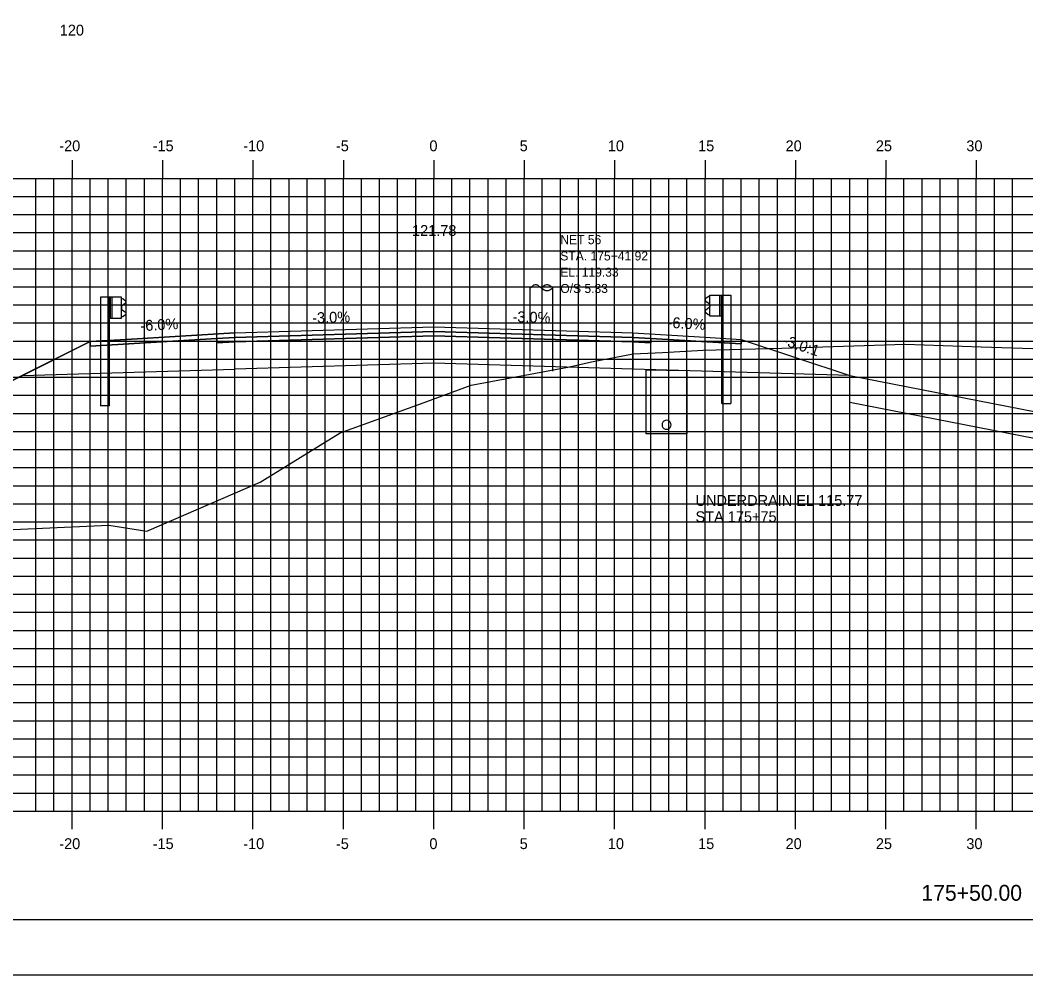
# Model space of a CAD drawing. Extents: x 850598 to 870284, y 366541 to 366651.
# Drawn here: x 857946 to 858001.6, y 366541.2 to 366594 of the extents above; entities that cross this region are included whole.
import ezdxf

# ---------------------------------------------------------------- set-up
doc = ezdxf.new("R2010")
doc.units = 0
for name, color, linetype in [('ANNOTATION', 7, 'Continuous'), ('BORDER', 7, 'Continuous'), ('D_Drainage_RipRap', 7, 'Continuous'), ('D_Drainage_Underdrain', 7, 'Continuous'), ('D_Drainage_Underdrain_06in', 7, 'Continuous'), ('D_Guardrail_Beam_Lt', 7, 'Continuous'), ('D_Guardrail_Beam_Rt', 7, 'Continuous'), ('D_Roadway_Centerline', 7, 'Continuous'), ('D_Roadway_Centerline_Text', 7, 'Continuous'), ('D_Roadway_Edge_Shoulder', 7, 'Continuous'), ('D_Roadway_Edge_TW', 7, 'Continuous'), ('D_Roadway_Pavement', 7, 'Continuous'), ('D_Roadway_SlopeLines', 7, 'Continuous'), ('D_Roadway_SubGrade', 7, 'Continuous'), ('D_Text_Monospaced', 7, 'Continuous'), ('H_V ANNOTATION', 7, 'Continuous'), ('MAJOR', 7, 'Continuous'), ('MINOR', 7, 'Continuous'), ('PLOT BOUNDARY', 7, 'Continuous'), ('S_Roadway_Centerline', 7, 'Continuous'), ('S_Utilities_Pole_Power', 7, 'Continuous')]:
    doc.layers.add(name, color=color, linetype=linetype)

msp = doc.modelspace()

# ---------------------------------------------------------------- linework, layer by layer
at = {"layer": 'BORDER'}
msp.add_line((857923.863, 366544.225), (858083.863, 366544.225), dxfattribs=at)
at = {"layer": 'D_Drainage_RipRap'}
msp.add_lwpolyline([(858068.863, 366556.002), (858049.537, 366559.775), (858048.675, 366561.725), (857991.863, 366572.819), (857991.863, 366574.319), (858048.675, 366563.225), (858068.863, 366559.283)], close=True, dxfattribs=at)
at = {"layer": 'D_Drainage_Underdrain'}
msp.add_lwpolyline([(857982.863, 366574.597), (857982.863, 366571.096), (857980.613, 366571.096), (857980.613, 366574.642)], close=True, dxfattribs=at)
at = {"layer": 'D_Drainage_Underdrain_06in'}
msp.add_lwpolyline([(857981.738, 366571.846), (857981.661, 366571.834), (857981.591, 366571.799), (857981.536, 366571.743), (857981.5, 366571.674), (857981.488, 366571.596), (857981.5, 366571.519), (857981.536, 366571.449), (857981.591, 366571.394), (857981.661, 366571.359), (857981.738, 366571.346), (857981.815, 366571.359), (857981.885, 366571.394), (857981.94, 366571.449), (857981.976, 366571.519), (857981.988, 366571.596), (857981.976, 366571.674), (857981.94, 366571.743), (857981.885, 366571.799), (857981.815, 366571.834)], close=True, dxfattribs=at)
at = {"layer": 'D_Guardrail_Beam_Lt'}
for p, q in [((857950.434, 366578.652), (857950.434, 366572.652)), ((857950.905, 366578.652), (857950.434, 366578.652)), ((857951.592, 366578.652), (857950.905, 366578.652)), ((857950.905, 366578.652), (857950.905, 366577.485)), ((857950.967, 366578.652), (857950.967, 366577.485)), ((857951.071, 366578.652), (857951.071, 366577.485)), ((857951.592, 366577.485), (857951.592, 366578.652)), ((857951.592, 366578.578), (857951.665, 366578.565)), ((857951.826, 366578.315), (857951.63, 366578.179)), ((857951.682, 366578.558), (857951.826, 366578.458)), ((857951.597, 366578.114), (857951.597, 366578.023)), ((857951.63, 366577.959), (857951.826, 366577.823)), ((857951.826, 366577.68), (857951.682, 366577.58)), ((857950.905, 366577.485), (857951.592, 366577.485)), ((857950.925, 366572.652), (857950.925, 366577.485)), ((857951.665, 366577.573), (857951.592, 366577.56)), ((857950.925, 366572.652), (857950.434, 366572.652))]:
    msp.add_line(p, q, dxfattribs=at)
for centre, major_axis, start_param, end_param in [((857951.675, 366578.114), (-0.0789, 0), 5.323254, 6.283185), ((857951.658, 366578.524), (0.0417, 0), 0.959931, 1.396263), ((857951.775, 366578.386), (0.0877, 0), 5.323254, 7.243116), ((857951.675, 366578.023), (-0.0789, 0), 6.283185, 7.243116), ((857951.775, 366577.751), (0.0877, 0), 5.323254, 7.243116), ((857951.658, 366577.614), (0.0417, 0), 4.886922, 5.323254)]:
    msp.add_ellipse(centre, major_axis=major_axis, ratio=0.995501, start_param=start_param, end_param=end_param, dxfattribs=at)
at = {"layer": 'D_Guardrail_Beam_Rt'}
for p, q in [((857984.134, 366578.698), (857984.06, 366578.685)), ((857984.134, 366578.772), (857984.821, 366578.772)), ((857984.134, 366577.605), (857984.134, 366578.772)), ((857984.655, 366578.772), (857984.655, 366577.605)), ((857984.759, 366578.772), (857984.759, 366577.605)), ((857984.821, 366578.772), (857985.292, 366578.772)), ((857984.821, 366578.772), (857984.821, 366577.605)), ((857985.292, 366578.772), (857985.292, 366572.772)), ((857984.044, 366578.678), (857983.9, 366578.578)), ((857983.9, 366578.435), (857984.096, 366578.299)), ((857984.129, 366578.234), (857984.129, 366578.143)), ((857984.096, 366578.079), (857983.9, 366577.943)), ((857983.9, 366577.8), (857984.044, 366577.7)), ((857984.06, 366577.693), (857984.134, 366577.68)), ((857984.821, 366577.605), (857984.134, 366577.605)), ((857984.8, 366572.772), (857984.8, 366577.605)), ((857984.8, 366572.772), (857985.292, 366572.772))]:
    msp.add_line(p, q, dxfattribs=at)
for centre, major_axis, start_param, end_param in [((857983.951, 366578.506), (-0.0877, 0), 5.323254, 7.243116), ((857984.068, 366578.644), (-0.0417, 0), 4.886922, 5.323254), ((857984.05, 366578.234), (0.0789, 0), 0, 0.959931), ((857984.05, 366578.143), (0.0789, 0), 5.323254, 6.283185), ((857983.951, 366577.871), (-0.0877, 0), 5.323254, 7.243116), ((857984.068, 366577.734), (-0.0417, 0), 0.959931, 1.396263)]:
    msp.add_ellipse(centre, major_axis=major_axis, ratio=0.995501, start_param=start_param, end_param=end_param, dxfattribs=at)
at = {"layer": 'D_Roadway_Centerline'}
msp.add_lwpolyline([(857930.983, 366566.759), (857939.863, 366571.199), (857946.118, 366574.326), (857949.863, 366576.199), (857951.863, 366576.319), (857957.863, 366576.679), (857968.863, 366577.009), (857979.863, 366576.679), (857983.863, 366576.439), (857985.863, 366576.319), (857991.863, 366574.319), (858048.675, 366563.225), (858068.863, 366559.283)], dxfattribs=at)
at = {"layer": 'D_Roadway_Edge_Shoulder'}
for points in [[(857957.863, 366576.679), (857951.863, 366576.319), (857951.863, 366576.319), (857949.863, 366576.199), (857949.863, 366575.949), (857956.863, 366576.369), (857957.863, 366576.429)], [(857979.863, 366576.679), (857983.863, 366576.439), (857983.863, 366576.439), (857985.863, 366576.319), (857985.863, 366576.069), (857980.863, 366576.369), (857979.863, 366576.429)]]:
    msp.add_lwpolyline(points, close=True, dxfattribs=at)
at = {"layer": 'D_Roadway_Edge_TW'}
msp.add_lwpolyline([(857957.863, 366576.429), (857957.863, 366576.679), (857968.863, 366577.009), (857979.863, 366576.679), (857979.863, 366576.429), (857968.863, 366576.759)], close=True, dxfattribs=at)
at = {"layer": 'D_Roadway_Pavement'}
for points in [[(857957.863, 366576.179), (857957.863, 366576.429), (857968.863, 366576.759), (857979.863, 366576.429), (857979.863, 366576.179), (857968.863, 366576.509)], [(857957.863, 366576.429), (857956.863, 366576.369), (857956.863, 366576.119), (857957.863, 366576.179)], [(857979.863, 366576.429), (857980.863, 366576.369), (857980.863, 366576.119), (857979.863, 366576.179)]]:
    msp.add_lwpolyline(points, close=True, dxfattribs=at)
at = {"layer": 'D_Roadway_SlopeLines'}
for points in [[(857949.863, 366576.199), (857939.863, 366571.199)], [(857991.863, 366574.319), (858068.863, 366559.283)]]:
    msp.add_lwpolyline(points, dxfattribs=at)
at = {"layer": 'D_Roadway_SubGrade'}
for points in [[(857957.863, 366574.679), (857957.863, 366576.179), (857968.863, 366576.509), (857979.863, 366576.179), (857979.863, 366574.679), (857968.863, 366575.009)], [(857957.863, 366576.179), (857956.863, 366576.119), (857956.863, 366576.369), (857949.863, 366575.949), (857949.863, 366576.199), (857946.118, 366574.326), (857957.863, 366574.679)], [(857979.863, 366576.179), (857980.863, 366576.119), (857980.863, 366576.369), (857985.863, 366576.069), (857985.863, 366576.319), (857991.863, 366574.319), (857979.863, 366574.679)]]:
    msp.add_lwpolyline(points, close=True, dxfattribs=at)
msp.add_lwpolyline([(857949.863, 366576.199), (857946.118, 366574.326), (857949.863, 366576.199)], dxfattribs=at)
at = {"layer": 'MAJOR'}
for p, q in [((857948.863, 366586.227), (857948.863, 366585.225)), ((857948.863, 366586.227), (857948.863, 366585.225)), ((857953.863, 366586.227), (857953.863, 366585.225)), ((857953.863, 366586.227), (857953.863, 366585.225)), ((857958.863, 366586.227), (857958.863, 366585.225)), ((857958.863, 366586.227), (857958.863, 366585.225)), ((857963.863, 366586.227), (857963.863, 366585.225)), ((857963.863, 366586.227), (857963.863, 366585.225)), ((857968.863, 366586.227), (857968.863, 366585.225)), ((857968.863, 366586.227), (857968.863, 366585.225)), ((857973.863, 366586.227), (857973.863, 366585.225)), ((857973.863, 366586.227), (857973.863, 366585.225)), ((857978.863, 366586.227), (857978.863, 366585.225)), ((857978.863, 366586.227), (857978.863, 366585.225)), ((857983.863, 366586.227), (857983.863, 366585.225)), ((857983.863, 366586.227), (857983.863, 366585.225)), ((857988.863, 366586.227), (857988.863, 366585.225)), ((857988.863, 366586.227), (857988.863, 366585.225)), ((857993.863, 366586.227), (857993.863, 366585.225)), ((857993.863, 366586.227), (857993.863, 366585.225)), ((857998.863, 366586.227), (857998.863, 366585.225)), ((857998.863, 366586.227), (857998.863, 366585.225)), ((857928.863, 366585.225), (858068.863, 366585.225)), ((857928.863, 366585.225), (858068.863, 366585.225)), ((857928.863, 366585.225), (858068.863, 366585.225)), ((857928.863, 366585.225), (858068.863, 366585.225)), ((857948.863, 366550.225), (857948.863, 366585.225)), ((857948.863, 366550.225), (857948.863, 366585.225)), ((857953.863, 366550.225), (857953.863, 366585.225)), ((857953.863, 366550.225), (857953.863, 366585.225)), ((857958.863, 366550.225), (857958.863, 366585.225)), ((857958.863, 366550.225), (857958.863, 366585.225)), ((857963.863, 366550.225), (857963.863, 366585.225)), ((857963.863, 366550.225), (857963.863, 366585.225)), ((857968.863, 366550.225), (857968.863, 366585.225)), ((857968.863, 366550.225), (857968.863, 366585.225)), ((857973.863, 366550.225), (857973.863, 366585.225)), ((857973.863, 366550.225), (857973.863, 366585.225)), ((857978.863, 366550.225), (857978.863, 366585.225)), ((857978.863, 366550.225), (857978.863, 366585.225)), ((857983.863, 366550.225), (857983.863, 366585.225)), ((857983.863, 366550.225), (857983.863, 366585.225)), ((857988.863, 366550.225), (857988.863, 366585.225)), ((857988.863, 366550.225), (857988.863, 366585.225)), ((857993.863, 366550.225), (857993.863, 366585.225)), ((857993.863, 366550.225), (857993.863, 366585.225)), ((857998.863, 366550.225), (857998.863, 366585.225)), ((857998.863, 366550.225), (857998.863, 366585.225)), ((857928.863, 366580.225), (858068.863, 366580.225)), ((857928.863, 366580.225), (858068.863, 366580.225)), ((857928.863, 366575.225), (858068.863, 366575.225)), ((857928.863, 366575.225), (858068.863, 366575.225)), ((857928.863, 366570.225), (858068.863, 366570.225)), ((857928.863, 366570.225), (858068.863, 366570.225)), ((857928.863, 366565.225), (858068.863, 366565.225)), ((857928.863, 366565.225), (858068.863, 366565.225)), ((857928.863, 366560.225), (858068.863, 366560.225)), ((857928.863, 366560.225), (858068.863, 366560.225)), ((857928.863, 366555.225), (858068.863, 366555.225)), ((857928.863, 366555.225), (858068.863, 366555.225)), ((857928.863, 366550.225), (858068.863, 366550.225)), ((857928.863, 366550.225), (858068.863, 366550.225)), ((857928.863, 366550.225), (858068.863, 366550.225)), ((857928.863, 366550.225), (858068.863, 366550.225)), ((857948.863, 366549.223), (857948.863, 366550.225)), ((857948.863, 366549.223), (857948.863, 366550.225)), ((857953.863, 366549.223), (857953.863, 366550.225)), ((857953.863, 366549.223), (857953.863, 366550.225)), ((857958.863, 366549.223), (857958.863, 366550.225)), ((857958.863, 366549.223), (857958.863, 366550.225)), ((857963.863, 366549.223), (857963.863, 366550.225)), ((857963.863, 366549.223), (857963.863, 366550.225)), ((857968.863, 366549.223), (857968.863, 366550.225)), ((857968.863, 366549.223), (857968.863, 366550.225)), ((857973.863, 366549.223), (857973.863, 366550.225)), ((857973.863, 366549.223), (857973.863, 366550.225)), ((857978.863, 366549.223), (857978.863, 366550.225)), ((857978.863, 366549.223), (857978.863, 366550.225)), ((857983.863, 366549.223), (857983.863, 366550.225)), ((857983.863, 366549.223), (857983.863, 366550.225)), ((857988.863, 366549.223), (857988.863, 366550.225)), ((857988.863, 366549.223), (857988.863, 366550.225)), ((857993.863, 366549.223), (857993.863, 366550.225)), ((857993.863, 366549.223), (857993.863, 366550.225)), ((857998.863, 366549.223), (857998.863, 366550.225)), ((857998.863, 366549.223), (857998.863, 366550.225))]:
    msp.add_line(p, q, dxfattribs=at)
at = {"layer": 'MINOR'}
for p, q in [((857946.863, 366550.225), (857946.863, 366585.225)), ((857946.863, 366550.225), (857946.863, 366585.225)), ((857947.863, 366550.225), (857947.863, 366585.225)), ((857947.863, 366550.225), (857947.863, 366585.225)), ((857949.863, 366550.225), (857949.863, 366585.225)), ((857949.863, 366550.225), (857949.863, 366585.225)), ((857950.863, 366550.225), (857950.863, 366585.225)), ((857950.863, 366550.225), (857950.863, 366585.225)), ((857951.863, 366550.225), (857951.863, 366585.225)), ((857951.863, 366550.225), (857951.863, 366585.225)), ((857952.863, 366550.225), (857952.863, 366585.225)), ((857952.863, 366550.225), (857952.863, 366585.225)), ((857954.863, 366550.225), (857954.863, 366585.225)), ((857954.863, 366550.225), (857954.863, 366585.225)), ((857955.863, 366550.225), (857955.863, 366585.225)), ((857955.863, 366550.225), (857955.863, 366585.225)), ((857956.863, 366550.225), (857956.863, 366585.225)), ((857956.863, 366550.225), (857956.863, 366585.225)), ((857957.863, 366550.225), (857957.863, 366585.225)), ((857957.863, 366550.225), (857957.863, 366585.225)), ((857959.863, 366550.225), (857959.863, 366585.225)), ((857959.863, 366550.225), (857959.863, 366585.225)), ((857960.863, 366550.225), (857960.863, 366585.225)), ((857960.863, 366550.225), (857960.863, 366585.225)), ((857961.863, 366550.225), (857961.863, 366585.225)), ((857961.863, 366550.225), (857961.863, 366585.225)), ((857962.863, 366550.225), (857962.863, 366585.225)), ((857962.863, 366550.225), (857962.863, 366585.225)), ((857964.863, 366550.225), (857964.863, 366585.225)), ((857964.863, 366550.225), (857964.863, 366585.225)), ((857965.863, 366550.225), (857965.863, 366585.225)), ((857965.863, 366550.225), (857965.863, 366585.225)), ((857966.863, 366550.225), (857966.863, 366585.225)), ((857966.863, 366550.225), (857966.863, 366585.225)), ((857967.863, 366550.225), (857967.863, 366585.225)), ((857967.863, 366550.225), (857967.863, 366585.225)), ((857969.863, 366550.225), (857969.863, 366585.225)), ((857969.863, 366550.225), (857969.863, 366585.225)), ((857970.863, 366550.225), (857970.863, 366585.225)), ((857970.863, 366550.225), (857970.863, 366585.225)), ((857971.863, 366550.225), (857971.863, 366585.225)), ((857971.863, 366550.225), (857971.863, 366585.225)), ((857972.863, 366550.225), (857972.863, 366585.225)), ((857972.863, 366550.225), (857972.863, 366585.225)), ((857974.863, 366550.225), (857974.863, 366585.225)), ((857974.863, 366550.225), (857974.863, 366585.225)), ((857975.863, 366550.225), (857975.863, 366585.225)), ((857975.863, 366550.225), (857975.863, 366585.225)), ((857976.863, 366550.225), (857976.863, 366585.225)), ((857976.863, 366550.225), (857976.863, 366585.225)), ((857977.863, 366550.225), (857977.863, 366585.225)), ((857977.863, 366550.225), (857977.863, 366585.225)), ((857979.863, 366550.225), (857979.863, 366585.225)), ((857979.863, 366550.225), (857979.863, 366585.225)), ((857980.863, 366550.225), (857980.863, 366585.225)), ((857980.863, 366550.225), (857980.863, 366585.225)), ((857981.863, 366550.225), (857981.863, 366585.225)), ((857981.863, 366550.225), (857981.863, 366585.225)), ((857982.863, 366550.225), (857982.863, 366585.225)), ((857982.863, 366550.225), (857982.863, 366585.225)), ((857984.863, 366550.225), (857984.863, 366585.225)), ((857984.863, 366550.225), (857984.863, 366585.225)), ((857985.863, 366550.225), (857985.863, 366585.225)), ((857985.863, 366550.225), (857985.863, 366585.225)), ((857986.863, 366550.225), (857986.863, 366585.225)), ((857986.863, 366550.225), (857986.863, 366585.225)), ((857987.863, 366550.225), (857987.863, 366585.225)), ((857987.863, 366550.225), (857987.863, 366585.225)), ((857989.863, 366550.225), (857989.863, 366585.225)), ((857989.863, 366550.225), (857989.863, 366585.225)), ((857990.863, 366550.225), (857990.863, 366585.225)), ((857990.863, 366550.225), (857990.863, 366585.225)), ((857991.863, 366550.225), (857991.863, 366585.225)), ((857991.863, 366550.225), (857991.863, 366585.225)), ((857992.863, 366550.225), (857992.863, 366585.225)), ((857992.863, 366550.225), (857992.863, 366585.225)), ((857994.863, 366550.225), (857994.863, 366585.225)), ((857994.863, 366550.225), (857994.863, 366585.225)), ((857995.863, 366550.225), (857995.863, 366585.225)), ((857995.863, 366550.225), (857995.863, 366585.225)), ((857996.863, 366550.225), (857996.863, 366585.225)), ((857996.863, 366550.225), (857996.863, 366585.225)), ((857997.863, 366550.225), (857997.863, 366585.225)), ((857997.863, 366550.225), (857997.863, 366585.225)), ((857999.863, 366550.225), (857999.863, 366585.225)), ((857999.863, 366550.225), (857999.863, 366585.225)), ((858000.863, 366550.225), (858000.863, 366585.225)), ((858000.863, 366550.225), (858000.863, 366585.225)), ((857928.863, 366584.225), (858068.863, 366584.225)), ((857928.863, 366584.225), (858068.863, 366584.225)), ((857928.863, 366583.225), (858068.863, 366583.225)), ((857928.863, 366583.225), (858068.863, 366583.225)), ((857928.863, 366582.225), (858068.863, 366582.225)), ((857928.863, 366582.225), (858068.863, 366582.225)), ((857928.863, 366581.225), (858068.863, 366581.225)), ((857928.863, 366581.225), (858068.863, 366581.225)), ((857928.863, 366579.225), (858068.863, 366579.225)), ((857928.863, 366579.225), (858068.863, 366579.225)), ((857928.863, 366578.225), (858068.863, 366578.225)), ((857928.863, 366578.225), (858068.863, 366578.225)), ((857928.863, 366577.225), (858068.863, 366577.225)), ((857928.863, 366577.225), (858068.863, 366577.225)), ((857928.863, 366576.225), (858068.863, 366576.225)), ((857928.863, 366576.225), (858068.863, 366576.225)), ((857928.863, 366574.225), (858068.863, 366574.225)), ((857928.863, 366574.225), (858068.863, 366574.225)), ((857928.863, 366573.225), (858068.863, 366573.225)), ((857928.863, 366573.225), (858068.863, 366573.225)), ((857928.863, 366572.225), (858068.863, 366572.225)), ((857928.863, 366572.225), (858068.863, 366572.225)), ((857928.863, 366571.225), (858068.863, 366571.225)), ((857928.863, 366571.225), (858068.863, 366571.225)), ((857928.863, 366569.225), (858068.863, 366569.225)), ((857928.863, 366569.225), (858068.863, 366569.225)), ((857928.863, 366568.225), (858068.863, 366568.225)), ((857928.863, 366568.225), (858068.863, 366568.225)), ((857928.863, 366567.225), (858068.863, 366567.225)), ((857928.863, 366567.225), (858068.863, 366567.225)), ((857928.863, 366566.225), (858068.863, 366566.225)), ((857928.863, 366566.225), (858068.863, 366566.225)), ((857928.863, 366564.225), (858068.863, 366564.225)), ((857928.863, 366564.225), (858068.863, 366564.225)), ((857928.863, 366563.225), (858068.863, 366563.225)), ((857928.863, 366563.225), (858068.863, 366563.225)), ((857928.863, 366562.225), (858068.863, 366562.225)), ((857928.863, 366562.225), (858068.863, 366562.225)), ((857928.863, 366561.225), (858068.863, 366561.225)), ((857928.863, 366561.225), (858068.863, 366561.225)), ((857928.863, 366559.225), (858068.863, 366559.225)), ((857928.863, 366559.225), (858068.863, 366559.225)), ((857928.863, 366558.225), (858068.863, 366558.225)), ((857928.863, 366558.225), (858068.863, 366558.225)), ((857928.863, 366557.225), (858068.863, 366557.225)), ((857928.863, 366557.225), (858068.863, 366557.225)), ((857928.863, 366556.225), (858068.863, 366556.225)), ((857928.863, 366556.225), (858068.863, 366556.225)), ((857928.863, 366554.225), (858068.863, 366554.225)), ((857928.863, 366554.225), (858068.863, 366554.225)), ((857928.863, 366553.225), (858068.863, 366553.225)), ((857928.863, 366553.225), (858068.863, 366553.225)), ((857928.863, 366552.225), (858068.863, 366552.225)), ((857928.863, 366552.225), (858068.863, 366552.225)), ((857928.863, 366551.225), (858068.863, 366551.225)), ((857928.863, 366551.225), (858068.863, 366551.225))]:
    msp.add_line(p, q, dxfattribs=at)
at = {"layer": 'PLOT BOUNDARY'}
msp.add_lwpolyline([(857915.77, 366541.166), (858085.77, 366541.166), (858085.77, 366651.166), (857915.77, 366651.166)], close=True, dxfattribs=at)
at = {"layer": 'S_Roadway_Centerline'}
msp.add_lwpolyline([(857928.863, 366566.978), (857941.913, 366565.632), (857950.889, 366566.036), (857953.005, 366565.713), (857959.263, 366568.427), (857963.686, 366571.153), (857968.134, 366572.758), (857970.922, 366573.789), (857976.369, 366574.808), (857977.58, 366575.068), (857979.881, 366575.523), (857981.511, 366575.598), (857983.755, 366575.715), (857988.107, 366575.832), (857994.933, 366576.045), (857999.134, 366575.901), (858005.418, 366575.706)], dxfattribs=at)
at = {"layer": 'S_Utilities_Pole_Power'}
for p, q in [((857974.194, 366579.179), (857974.35, 366579.289)), ((857974.662, 366579.289), (857974.818, 366579.179)), ((857974.975, 366579.289), (857974.818, 366579.179)), ((857975.444, 366579.179), (857975.287, 366579.289)), ((857974.194, 366574.56), (857974.19, 366579.179)), ((857974.818, 366579.179), (857974.975, 366579.068)), ((857975.287, 366579.068), (857975.444, 366579.179)), ((857975.444, 366574.56), (857975.44, 366579.179))]:
    msp.add_line(p, q, dxfattribs=at)
for centre, start, end in [((857974.506, 366579.068), 90, 125.2644), ((857974.506, 366579.068), 54.7356, 90), ((857975.131, 366579.068), 90, 125.2644), ((857975.131, 366579.068), 54.7356, 90), ((857975.131, 366579.289), 234.7356, 270), ((857975.131, 366579.289), 270, 305.2644)]:
    msp.add_arc(centre, 0.271, start, end, dxfattribs=at)

# ---------------------------------------------------------------- texts
at = {"layer": 'ANNOTATION'}
for s, rotation, p in [('-3.0%', 1.7184, (857962.151, 366577.208)), ('-3.0%', 358.2816, (857973.211, 366577.279)), ('-6.0%', 3.4336, (857952.66, 366576.768)), ('-6.0%', 356.5664, (857981.78, 366576.966)), ('-3.0:1', 341.5651, (857988.117, 366576.022))]:
    msp.add_text(s, height=0.6, rotation=rotation, dxfattribs=at).set_placement(p)
at = {"layer": 'D_Roadway_Centerline'}
for s, p in [('C', (857968.858, 366577.009)), ('C', (857968.858, 366577.009)), ('L', (857968.863, 366577.001)), ('L', (857968.863, 366577.001))]:
    msp.add_text(s, height=0.0146, dxfattribs=at).set_placement(p)
at = {"layer": 'D_Roadway_Centerline_Text'}
msp.add_text('121.78', height=0.6, dxfattribs=at).set_placement((857967.662, 366582.041))
at = {"layer": 'D_Text_Monospaced'}
for s, height, p in [('NET 56  ', 0.5, (857975.86, 366581.584)), ('STA. 175+41.92', 0.49998, (857975.86, 366580.684)), ('EL. 119.33', 0.498, (857975.862, 366579.786)), ('O/S 5.33', 0.498, (857975.862, 366578.886))]:
    msp.add_text(s, height=height, dxfattribs=at).set_placement(p)
at = {"layer": 'H_V ANNOTATION'}
for s, height, p in [('120', 0.6, (857948.183, 366593.125)), ('-20', 0.6, (857948.156, 366586.725)), ('-15', 0.6, (857953.32, 366586.725)), ('-10', 0.6, (857958.328, 366586.725)), ('-5', 0.6, (857963.454, 366586.725)), ('0', 0.6, (857968.622, 366586.725)), ('5', 0.6, (857973.614, 366586.725)), ('10', 0.6, (857978.488, 366586.725)), ('15', 0.6, (857983.48, 366586.725)), ('20', 0.6, (857988.317, 366586.725)), ('25', 0.6, (857993.309, 366586.725)), ('30', 0.6, (857998.312, 366586.725)), ('UNDERDRAIN EL 115.77', 0.6, (857983.337, 366567.109)), ('STA 175+75 ', 0.6, (857983.337, 366566.209)), ('-20', 0.6, (857948.156, 366548.125)), ('-15', 0.6, (857953.32, 366548.125)), ('-10', 0.6, (857958.328, 366548.125)), ('-5', 0.6, (857963.454, 366548.125)), ('0', 0.6, (857968.622, 366548.125)), ('5', 0.6, (857973.614, 366548.125)), ('10', 0.6, (857978.488, 366548.125)), ('15', 0.6, (857983.48, 366548.125)), ('20', 0.6, (857988.317, 366548.125)), ('25', 0.6, (857993.309, 366548.125)), ('30', 0.6, (857998.312, 366548.125)), ('175+50.00', 0.875, (857995.827, 366545.268))]:
    msp.add_text(s, height=height, dxfattribs=at).set_placement(p)
at = {"layer": 'S_Roadway_Centerline'}
for s, p in [('C', (857994.928, 366576.045)), ('L', (857994.933, 366576.038))]:
    msp.add_text(s, height=0.0146, dxfattribs=at).set_placement(p)

doc.saveas('drawing.dxf')
